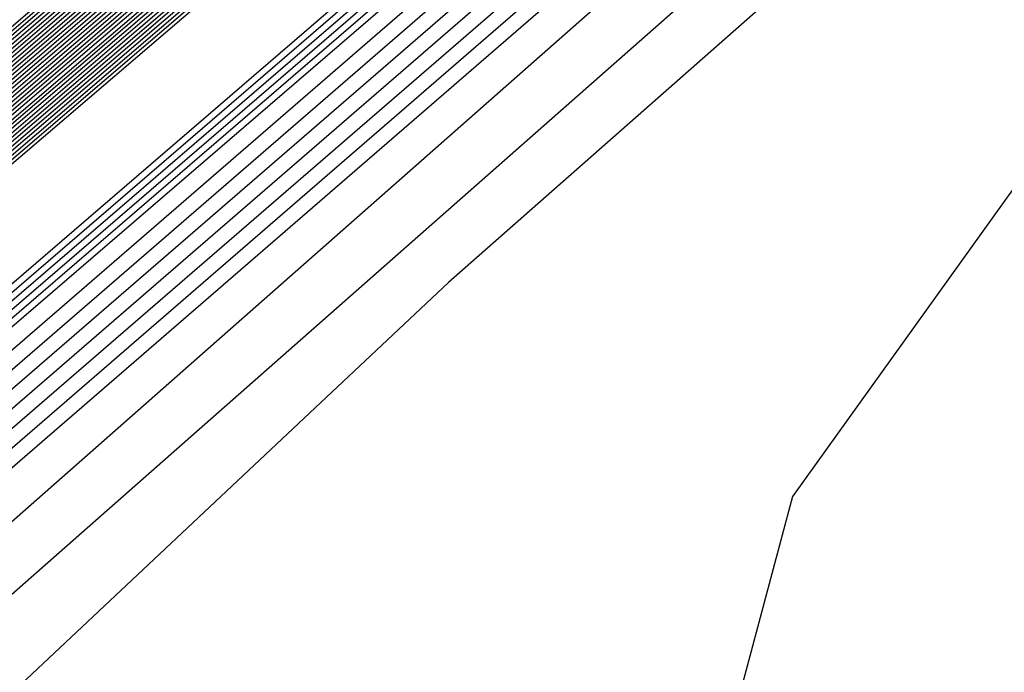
# Model space of a CAD drawing. Extents: x 3249832 to 3255657, y 13789405 to 13793316.
# Tile 819 of 1056: x 3253209.392 to 3253209.926, y 13791257.616 to 13791257.97. Entities that reach past the tile are written whole.
import ezdxf

# ---------------------------------------------------------------- set-up
doc = ezdxf.new("R2010")
doc.units = 0
doc.header["$LTSCALE"] = 100
doc.header["$MEASUREMENT"] = 0
for name, color, linetype in [('GRATIO_03231_CON', 1, 'CONTINUOUS'), ('GRATIO_0323_ICON', 1, 'CONTINUOUS'), ('TARGETS_EAST', 7, 'CONTINUOUS')]:
    doc.layers.add(name, color=color, linetype=linetype)

# ---------------------------------------------------------------- blocks, each defined once
blk = doc.blocks.new('Gratio_032316_contours')
at = {"layer": 'GRATIO_03231_CON', "color": 5, "linetype": 'Continuous', "flags": 128}
for points in [[(3253294.02117, 13791331.04278), (3253275.51252, 13791314.84857), (3253259.74641, 13791301.11971), (3253250.90118, 13791293.4869), (3253247.60749, 13791290.71421), (3253247.10911, 13791290.34906), (3253246.71171, 13791290.01217), (3253243.96878, 13791287.61762), (3253236.49572, 13791281.15281), (3253223.09361, 13791269.61112), (3253207.30623, 13791256.00981), (3253193.86302, 13791244.37213), (3253186.31196, 13791237.71784), (3253183.47503, 13791235.05279)], [(3253293.83167, 13791330.88045), (3253275.39736, 13791314.75135), (3253259.6945, 13791301.07777), (3253250.88464, 13791293.47583), (3253247.60402, 13791290.71447), (3253247.10757, 13791290.35085), (3253246.69656, 13791290.00204), (3253243.85762, 13791287.52479), (3253236.12374, 13791280.8358), (3253222.25472, 13791268.89288), (3253205.91767, 13791254.81834), (3253192.00653, 13791242.77561), (3253184.19264, 13791235.88971), (3253181.25697, 13791233.1319)], [(3253293.64218, 13791330.71812), (3253275.28219, 13791314.65413), (3253259.64258, 13791301.03582), (3253250.8681, 13791293.46475), (3253247.60055, 13791290.71473), (3253247.10604, 13791290.35265), (3253246.68141, 13791289.99191), (3253243.74646, 13791287.43197), (3253235.75176, 13791280.51879), (3253221.41583, 13791268.17464), (3253204.52912, 13791253.62687), (3253190.15004, 13791241.1791), (3253182.07332, 13791234.06158)], [(3253293.45268, 13791330.55578), (3253275.16702, 13791314.55691), (3253259.59067, 13791300.99388), (3253250.85155, 13791293.45368), (3253247.59708, 13791290.71499), (3253247.10451, 13791290.35445), (3253246.66626, 13791289.98178), (3253243.6353, 13791287.33914), (3253235.37978, 13791280.20179), (3253220.57694, 13791267.4564), (3253203.14057, 13791252.4354), (3253188.29355, 13791239.58258), (3253179.954, 13791232.23346)], [(3253308.44452, 13791343.76579), (3253293.07368, 13791330.23112), (3253274.93669, 13791314.36246), (3253259.48684, 13791300.90999), (3253250.81847, 13791293.43152), (3253247.59013, 13791290.71551), (3253247.10144, 13791290.35804), (3253246.63595, 13791289.96152), (3253243.41298, 13791287.15349), (3253234.63582, 13791279.56777), (3253218.89917, 13791266.01993), (3253200.36346, 13791250.05246), (3253184.58057, 13791236.38955), (3253175.71733, 13791228.58423), (3253172.40047, 13791225.5046), (3253171.87167, 13791224.84758), (3253171.83099, 13791224.68776), (3253171.81192, 13791224.61054), (3253171.80631, 13791224.57903), (3253171.80709, 13791224.56196), (3253171.81141, 13791224.55077), (3253171.8175, 13791224.5425)], [(3253308.192, 13791343.54795), (3253292.88418, 13791330.06879), (3253274.82152, 13791314.26524), (3253259.43492, 13791300.86805), (3253250.80192, 13791293.42045), (3253247.58666, 13791290.71576), (3253247.09991, 13791290.35984), (3253246.63023, 13791289.95949), (3253243.37731, 13791287.12548), (3253234.5186, 13791279.46953), (3253219.10173, 13791266.20888), (3253203.65505, 13791252.98282), (3253196.57706, 13791247.03615)], [(3253307.93948, 13791343.33011), (3253292.69468, 13791329.90645), (3253274.70635, 13791314.16802), (3253259.38301, 13791300.82611), (3253250.78538, 13791293.40937), (3253247.58319, 13791290.71602), (3253247.09838, 13791290.36164), (3253246.63006, 13791289.96223), (3253243.38596, 13791287.13554), (3253234.55099, 13791279.49977), (3253219.17525, 13791266.27429), (3253203.76972, 13791253.08339), (3253196.71057, 13791247.15255)], [(3253307.68696, 13791343.11228), (3253292.50518, 13791329.74412), (3253274.59119, 13791314.0708), (3253259.33109, 13791300.78416), (3253250.76884, 13791293.3983), (3253247.57972, 13791290.71628), (3253247.09685, 13791290.36343), (3253246.62988, 13791289.96496), (3253243.39462, 13791287.1456), (3253234.58339, 13791279.53), (3253219.24877, 13791266.33971), (3253203.88439, 13791253.18397), (3253196.84408, 13791247.26894)], [(3253307.18192, 13791342.67661), (3253292.12619, 13791329.41946), (3253274.36086, 13791313.87636), (3253259.22726, 13791300.70028), (3253250.73575, 13791293.37615), (3253247.57277, 13791290.7168), (3253247.09378, 13791290.36703), (3253246.62953, 13791289.97042), (3253243.41193, 13791287.16573), (3253234.64818, 13791279.59048), (3253219.39582, 13791266.47055), (3253204.11372, 13791253.38512), (3253197.11109, 13791247.50173)], [(3253306.9294, 13791342.45877), (3253291.93669, 13791329.25712), (3253274.24569, 13791313.77914), (3253259.17535, 13791300.65833), (3253250.71921, 13791293.36507), (3253247.5693, 13791290.71706), (3253247.09225, 13791290.36882), (3253246.62935, 13791289.97315), (3253243.42058, 13791287.17579), (3253234.68057, 13791279.62072), (3253219.46933, 13791266.53596), (3253204.22838, 13791253.4857), (3253197.2446, 13791247.61813)], [(3253306.67688, 13791342.24094), (3253291.74719, 13791329.09479), (3253274.13052, 13791313.68192), (3253259.12343, 13791300.61639), (3253250.70267, 13791293.354), (3253247.56583, 13791290.71731), (3253247.09072, 13791290.37062), (3253246.62918, 13791289.97588), (3253243.42924, 13791287.18585), (3253234.71297, 13791279.65096), (3253219.54285, 13791266.60138), (3253204.34305, 13791253.58627), (3253197.37811, 13791247.73453)], [(3253306.42436, 13791342.0231), (3253291.55769, 13791328.93246), (3253274.01535, 13791313.58469), (3253259.07151, 13791300.57445), (3253250.68613, 13791293.34292), (3253247.56236, 13791290.71757), (3253247.08919, 13791290.37242), (3253246.629, 13791289.97862), (3253243.43789, 13791287.19591), (3253234.74536, 13791279.68119), (3253219.61637, 13791266.6668), (3253204.45771, 13791253.68685), (3253197.51162, 13791247.85092)], [(3253305.91932, 13791341.58743), (3253291.17869, 13791328.60779), (3253273.78502, 13791313.39025), (3253258.96768, 13791300.49056), (3253250.65304, 13791293.32077), (3253247.55541, 13791290.71809), (3253247.08612, 13791290.37601), (3253246.62865, 13791289.98408), (3253243.4552, 13791287.21604), (3253234.81015, 13791279.74167), (3253219.76341, 13791266.79763), (3253204.68704, 13791253.888), (3253197.77863, 13791248.08372)], [(3253305.6668, 13791341.36959), (3253290.98919, 13791328.44546), (3253273.66985, 13791313.29303), (3253258.91577, 13791300.44861), (3253250.6365, 13791293.30969), (3253247.55194, 13791290.71835), (3253247.08459, 13791290.37781), (3253246.62848, 13791289.98681), (3253243.46386, 13791287.2261), (3253234.84255, 13791279.77191), (3253219.83693, 13791266.86305), (3253204.80171, 13791253.98858), (3253197.91214, 13791248.20012)], [(3253305.41428, 13791341.15176), (3253290.79969, 13791328.28313), (3253273.55469, 13791313.19581), (3253258.86385, 13791300.40667), (3253250.61995, 13791293.29862), (3253247.54847, 13791290.71861), (3253247.08306, 13791290.3796), (3253246.6283, 13791289.98954), (3253243.47251, 13791287.23616), (3253234.87494, 13791279.80214), (3253219.91045, 13791266.92847), (3253204.91637, 13791254.08915), (3253198.04565, 13791248.31651)], [(3253305.16176, 13791340.93392), (3253290.6102, 13791328.1208), (3253273.43952, 13791313.09859), (3253258.81194, 13791300.36473), (3253250.60341, 13791293.28754), (3253247.545, 13791290.71886), (3253247.08152, 13791290.3814), (3253246.62812, 13791289.99227), (3253243.48117, 13791287.24622), (3253234.90734, 13791279.83238), (3253219.98397, 13791266.99388), (3253205.03104, 13791254.18973), (3253198.17916, 13791248.43291)], [(3253304.65672, 13791340.49825), (3253290.2312, 13791327.79613), (3253273.20919, 13791312.90414), (3253258.70811, 13791300.28084), (3253250.57033, 13791293.26539), (3253247.53805, 13791290.71938), (3253247.07846, 13791290.385), (3253246.62777, 13791289.99774), (3253243.49848, 13791287.26634), (3253234.97213, 13791279.89286), (3253220.13101, 13791267.12472), (3253205.26037, 13791254.39088), (3253198.44617, 13791248.6657)], [(3253304.4042, 13791340.28041), (3253290.0417, 13791327.6338), (3253273.09402, 13791312.80692), (3253258.65619, 13791300.2389), (3253250.55378, 13791293.25432), (3253247.53458, 13791290.71964), (3253247.07693, 13791290.38679), (3253246.6276, 13791290.00047), (3253243.50713, 13791287.2764), (3253235.00453, 13791279.9231), (3253220.20453, 13791267.19013), (3253205.37503, 13791254.49146), (3253198.57968, 13791248.7821)], [(3253304.15168, 13791340.06258), (3253289.8522, 13791327.47147), (3253272.97886, 13791312.7097), (3253258.60428, 13791300.19695), (3253250.53724, 13791293.24324), (3253247.53111, 13791290.7199), (3253247.07539, 13791290.38859), (3253246.62742, 13791290.0032), (3253243.51579, 13791287.28647), (3253235.03692, 13791279.95333), (3253220.27805, 13791267.25555), (3253205.4897, 13791254.59203), (3253198.71319, 13791248.8985)], [(3253303.89916, 13791339.84474), (3253289.6627, 13791327.30914), (3253272.86369, 13791312.61248), (3253258.55236, 13791300.15501), (3253250.5207, 13791293.23216), (3253247.52764, 13791290.72015), (3253247.07386, 13791290.39039), (3253246.62724, 13791290.00593), (3253243.52444, 13791287.29653), (3253235.06932, 13791279.98357), (3253220.35157, 13791267.32097), (3253205.60436, 13791254.69261), (3253198.8467, 13791249.01489)], [(3253303.39412, 13791339.40907), (3253289.2837, 13791326.98447), (3253272.63335, 13791312.41804), (3253258.44853, 13791300.07112), (3253250.48761, 13791293.21001), (3253247.52069, 13791290.72067), (3253247.0708, 13791290.39398), (3253246.62689, 13791290.0114), (3253243.54175, 13791287.31665), (3253235.13411, 13791280.04405), (3253220.49861, 13791267.4518), (3253205.83369, 13791254.89376), (3253199.11371, 13791249.24769)], [(3253303.1416, 13791339.19123), (3253289.09421, 13791326.82214), (3253272.51819, 13791312.32081), (3253258.39661, 13791300.02918), (3253250.47107, 13791293.19894), (3253247.51722, 13791290.72093), (3253247.06927, 13791290.39578), (3253246.62672, 13791290.01413), (3253243.55041, 13791287.32671), (3253235.1665, 13791280.07429), (3253220.57213, 13791267.51722), (3253205.94836, 13791254.99434), (3253199.24722, 13791249.36409)], [(3253302.88908, 13791338.9734), (3253288.90471, 13791326.65981), (3253272.40302, 13791312.22359), (3253258.3447, 13791299.98724), (3253250.45453, 13791293.18786), (3253247.51375, 13791290.72119), (3253247.06773, 13791290.39757), (3253246.62654, 13791290.01686), (3253243.55907, 13791287.33677), (3253235.1989, 13791280.10452), (3253220.64565, 13791267.58263), (3253206.06302, 13791255.09491), (3253199.38073, 13791249.48048)], [(3253302.63656, 13791338.75556), (3253288.71521, 13791326.49747), (3253272.28786, 13791312.12637), (3253258.29278, 13791299.94529), (3253250.43798, 13791293.17679), (3253247.51028, 13791290.72145), (3253247.0662, 13791290.39937), (3253246.62637, 13791290.01959), (3253243.56772, 13791287.34683), (3253235.23129, 13791280.13476), (3253220.71917, 13791267.64805), (3253206.17769, 13791255.19549), (3253199.51423, 13791249.59688)], [(3253302.13153, 13791338.31989), (3253288.33621, 13791326.17281), (3253272.05752, 13791311.93193), (3253258.18895, 13791299.8614), (3253250.4049, 13791293.15464), (3253247.50334, 13791290.72196), (3253247.06314, 13791290.40297), (3253246.62601, 13791290.02505), (3253243.58503, 13791287.36696), (3253235.29608, 13791280.19524), (3253220.86621, 13791267.77889), (3253206.40702, 13791255.39664), (3253199.78125, 13791249.82967)], [(3253301.879, 13791338.10206), (3253288.14671, 13791326.01048), (3253271.94236, 13791311.83471), (3253258.13704, 13791299.81946), (3253250.38836, 13791293.14356), (3253247.49986, 13791290.72222), (3253247.0616, 13791290.40476), (3253246.62584, 13791290.02779), (3253243.59369, 13791287.37702), (3253235.32848, 13791280.22547), (3253220.93973, 13791267.8443), (3253206.52168, 13791255.49722), (3253199.91476, 13791249.94607)], [(3253301.62648, 13791337.88422), (3253287.95721, 13791325.84815), (3253271.82719, 13791311.73748), (3253258.08512, 13791299.77752), (3253250.37181, 13791293.13248), (3253247.49639, 13791290.72248), (3253247.06007, 13791290.40656), (3253246.62566, 13791290.03052), (3253243.60234, 13791287.38708), (3253235.36087, 13791280.25571), (3253221.01325, 13791267.90972), (3253206.63635, 13791255.59779), (3253200.04827, 13791250.06247)], [(3253301.37397, 13791337.66638), (3253287.76771, 13791325.68581), (3253271.71202, 13791311.64027), (3253258.03321, 13791299.73557), (3253250.35527, 13791293.12141), (3253247.49292, 13791290.72274), (3253247.05854, 13791290.40836), (3253246.62549, 13791290.03325), (3253243.611, 13791287.39714), (3253235.39327, 13791280.28595), (3253221.08677, 13791267.97514), (3253206.75101, 13791255.69837), (3253200.18178, 13791250.17887)], [(3253300.86893, 13791337.23071), (3253287.38872, 13791325.36115), (3253271.48169, 13791311.44582), (3253257.92938, 13791299.65169), (3253250.32219, 13791293.09926), (3253247.48598, 13791290.72325), (3253247.05547, 13791290.41195), (3253246.62514, 13791290.03871), (3253243.62831, 13791287.41727), (3253235.45806, 13791280.34643), (3253221.23381, 13791268.10597), (3253206.98034, 13791255.89952), (3253200.44879, 13791250.41166)], [(3253300.61641, 13791337.01288), (3253287.19922, 13791325.19882), (3253271.36652, 13791311.3486), (3253257.87746, 13791299.60974), (3253250.30564, 13791293.08818), (3253247.4825, 13791290.72351), (3253247.05394, 13791290.41375), (3253246.62496, 13791290.04144), (3253243.63696, 13791287.42733), (3253235.49045, 13791280.37666), (3253221.30733, 13791268.17139), (3253207.09501, 13791256.0001), (3253200.5823, 13791250.52806)], [(3253300.36389, 13791336.79504), (3253287.00972, 13791325.03648), (3253271.25136, 13791311.25138), (3253257.82555, 13791299.5678), (3253250.2891, 13791293.07711), (3253247.47903, 13791290.72377), (3253247.05241, 13791290.41554), (3253246.62478, 13791290.04418), (3253243.64562, 13791287.43739), (3253235.52285, 13791280.4069), (3253221.38085, 13791268.2368), (3253207.20967, 13791256.10068), (3253200.71581, 13791250.64445)]]:
    blk.add_lwpolyline(points, dxfattribs=at)
at = {"layer": 'GRATIO_03231_CON', "color": 1, "linetype": 'Continuous', "flags": 128}
for points in [[(3253305.67252, 13791341.15943), (3253291.44112, 13791328.73289), (3253274.09304, 13791313.59512), (3253259.13586, 13791300.57928), (3253250.7226, 13791293.32407), (3253247.58798, 13791290.69058), (3253247.11217, 13791290.34546), (3253246.74202, 13791290.03243), (3253244.1911, 13791287.80327), (3253237.23968, 13791281.78682), (3253224.77139, 13791271.04759), (3253210.08333, 13791258.39275), (3253197.57601, 13791247.56516)], [(3253301.48161, 13791337.48281), (3253288.76214, 13791326.38505), (3253272.61894, 13791312.30302), (3253258.50087, 13791300.02092), (3253250.53561, 13791293.15728), (3253247.56601, 13791290.66808), (3253247.1137, 13791290.34367), (3253246.75717, 13791290.04256), (3253244.30226, 13791287.8961), (3253237.61166, 13791282.10383), (3253225.61027, 13791271.76582), (3253211.47189, 13791259.58422), (3253199.4325, 13791249.16167)], [(3253297.2907, 13791333.80618), (3253286.08317, 13791324.03722), (3253271.14483, 13791311.01092), (3253257.86588, 13791299.46255), (3253250.34863, 13791292.99048), (3253247.54404, 13791290.64559), (3253247.11524, 13791290.34187), (3253246.77232, 13791290.05269), (3253244.41342, 13791287.98892), (3253237.98364, 13791282.42084), (3253226.44916, 13791272.48406), (3253212.86044, 13791260.77569), (3253201.28899, 13791250.75819)], [(3253283.4042, 13791321.68939), (3253269.67074, 13791309.71882), (3253257.23089, 13791298.90419), (3253250.16164, 13791292.82369), (3253247.52207, 13791290.6231), (3253247.11677, 13791290.34007), (3253246.78748, 13791290.06281), (3253244.52458, 13791288.08175), (3253238.35562, 13791282.73785), (3253227.28805, 13791273.2023), (3253214.24899, 13791261.96716), (3253203.14548, 13791252.3547), (3253196.90856, 13791246.85849)], [(3253284.71798, 13791322.7763), (3253278.04625, 13791316.99372), (3253266.72253, 13791307.13463), (3253255.9609, 13791297.78746), (3253249.78767, 13791292.4901), (3253247.47813, 13791290.57812), (3253247.11983, 13791290.33648), (3253246.81778, 13791290.08307), (3253244.7469, 13791288.2674), (3253239.09958, 13791283.37186), (3253228.96583, 13791274.63877), (3253217.0261, 13791264.3501), (3253206.85846, 13791255.54773), (3253201.14719, 13791250.51475)], [(3253265.24844, 13791305.84253), (3253255.32591, 13791297.2291), (3253249.60069, 13791292.32331), (3253247.45616, 13791290.55562), (3253247.12136, 13791290.33468), (3253246.83293, 13791290.0932), (3253244.85806, 13791288.36023), (3253239.47156, 13791283.68887), (3253229.80472, 13791275.35701), (3253218.41465, 13791265.54157), (3253208.71495, 13791257.14425), (3253203.26651, 13791252.34288), (3253201.21954, 13791250.41992)], [(3253219.80321, 13791266.73304), (3253210.57144, 13791258.74076), (3253205.38583, 13791254.17101), (3253203.4376, 13791252.34081), (3253203.10639, 13791251.87832), (3253203.04337, 13791251.64335), (3253202.98577, 13791251.42247), (3253202.94238, 13791251.23391), (3253203.08126, 13791251.23357), (3253204.20773, 13791252.12802), (3253207.28638, 13791254.76146), (3253212.79514, 13791259.54974), (3253219.26508, 13791265.19521)], [(3253221.19176, 13791267.92451), (3253212.42793, 13791260.33728), (3253207.50515, 13791255.99914), (3253205.65567, 13791254.2617), (3253205.34124, 13791253.82265), (3253205.28141, 13791253.59959), (3253205.22674, 13791253.3899), (3253205.18554, 13791253.2109), (3253205.33755, 13791253.22823), (3253206.54802, 13791254.20083), (3253209.85361, 13791257.03597), (3253215.76882, 13791262.18177), (3253222.7194, 13791268.24964)], [(3253223.96887, 13791270.30746), (3253216.14091, 13791263.53031), (3253211.74379, 13791259.6554), (3253210.09179, 13791258.10349), (3253209.81094, 13791257.71132), (3253209.7575, 13791257.51208), (3253209.70866, 13791257.32478), (3253209.67187, 13791257.16489), (3253209.85011, 13791257.21753), (3253211.22859, 13791258.34644), (3253214.98807, 13791261.58499), (3253221.71619, 13791267.44582)]]:
    blk.add_lwpolyline(points, dxfattribs=at)
at = {"layer": 'GRATIO_0323_ICON', "color": 7, "linetype": 'Continuous', "flags": 128}
for points in [[(3253293.26318, 13791330.39345), (3253275.05185, 13791314.45969), (3253259.53875, 13791300.95194), (3253250.83501, 13791293.4426), (3253247.59361, 13791290.71525), (3253247.10298, 13791290.35624), (3253246.6511, 13791289.97165), (3253243.52414, 13791287.24631), (3253235.0078, 13791279.88478), (3253219.73806, 13791266.73817), (3253201.75202, 13791251.24392), (3253186.43706, 13791237.98607), (3253177.83468, 13791230.40533)], [(3253307.43444, 13791342.89444), (3253292.31568, 13791329.58179), (3253274.47602, 13791313.97358), (3253259.27918, 13791300.74222), (3253250.7523, 13791293.38722), (3253247.57625, 13791290.71654), (3253247.09531, 13791290.36523), (3253246.62971, 13791289.96769), (3253243.40327, 13791287.15567), (3253234.61578, 13791279.56024), (3253219.3223, 13791266.40513), (3253203.99905, 13791253.28454), (3253196.97759, 13791247.38534)], [(3253306.17184, 13791341.80526), (3253291.36819, 13791328.77013), (3253273.90019, 13791313.48747), (3253259.0196, 13791300.5325), (3253250.66958, 13791293.33184), (3253247.55889, 13791290.71783), (3253247.08765, 13791290.37421), (3253246.62883, 13791289.98135), (3253243.44655, 13791287.20597), (3253234.77776, 13791279.71143), (3253219.68989, 13791266.73221), (3253204.57238, 13791253.78743), (3253197.64512, 13791247.96732)], [(3253304.90924, 13791340.71608), (3253290.4207, 13791327.95847), (3253273.32436, 13791313.00136), (3253258.76002, 13791300.32278), (3253250.58687, 13791293.27647), (3253247.54153, 13791290.71912), (3253247.07999, 13791290.3832), (3253246.62795, 13791289.99501), (3253243.48982, 13791287.25628), (3253234.93973, 13791279.86262), (3253220.05749, 13791267.0593), (3253205.1457, 13791254.2903), (3253198.31267, 13791248.54931)], [(3253303.64664, 13791339.62691), (3253289.4732, 13791327.1468), (3253272.74852, 13791312.51526), (3253258.50045, 13791300.11307), (3253250.50416, 13791293.22109), (3253247.52417, 13791290.72041), (3253247.07233, 13791290.39218), (3253246.62707, 13791290.00866), (3253243.5331, 13791287.30659), (3253235.10171, 13791280.01381), (3253220.42509, 13791267.38638), (3253205.71903, 13791254.79319), (3253198.9802, 13791249.13129)], [(3253302.38404, 13791338.53773), (3253288.52571, 13791326.33514), (3253272.17269, 13791312.02915), (3253258.24087, 13791299.90335), (3253250.42144, 13791293.16571), (3253247.50681, 13791290.7217), (3253247.06467, 13791290.40117), (3253246.62619, 13791290.02232), (3253243.57638, 13791287.3569), (3253235.26369, 13791280.165), (3253220.79269, 13791267.71347), (3253206.29235, 13791255.29606), (3253199.64775, 13791249.71328)], [(3253301.12145, 13791337.44855), (3253287.57822, 13791325.52348), (3253271.59685, 13791311.54304), (3253257.98129, 13791299.69363), (3253250.33873, 13791293.11033), (3253247.48945, 13791290.723), (3253247.05701, 13791290.41015), (3253246.62531, 13791290.03598), (3253243.61965, 13791287.4072), (3253235.42566, 13791280.31619), (3253221.16029, 13791268.04055), (3253206.86568, 13791255.79895), (3253200.31528, 13791250.29526)], [(3253288.90889, 13791326.45292), (3253280.72523, 13791319.34155), (3253268.19664, 13791308.42673), (3253256.59589, 13791298.34582), (3253249.97466, 13791292.6569), (3253247.5001, 13791290.60061), (3253247.1183, 13791290.33828), (3253246.80263, 13791290.07294), (3253244.63574, 13791288.17457), (3253238.7276, 13791283.05485), (3253228.12694, 13791273.92054), (3253215.63755, 13791263.15863), (3253205.00197, 13791253.95122), (3253199.02788, 13791248.68662)], [(3253222.58031, 13791269.11598), (3253214.28442, 13791261.93379), (3253209.62447, 13791257.82727), (3253207.87373, 13791256.18259), (3253207.57609, 13791255.76698), (3253207.51946, 13791255.55583), (3253207.4677, 13791255.35734), (3253207.42871, 13791255.18789), (3253207.59383, 13791255.22288), (3253208.8883, 13791256.27363), (3253212.42084, 13791259.31048), (3253218.74251, 13791264.81379)]]:
    blk.add_lwpolyline(points, dxfattribs=at)

msp = doc.modelspace()

# ---------------------------------------------------------------- block references
at = {"layer": 'TARGETS_EAST'}
msp.add_blockref('Gratio_032316_contours', (0, 0), dxfattribs=at)

doc.saveas('drawing.dxf')
